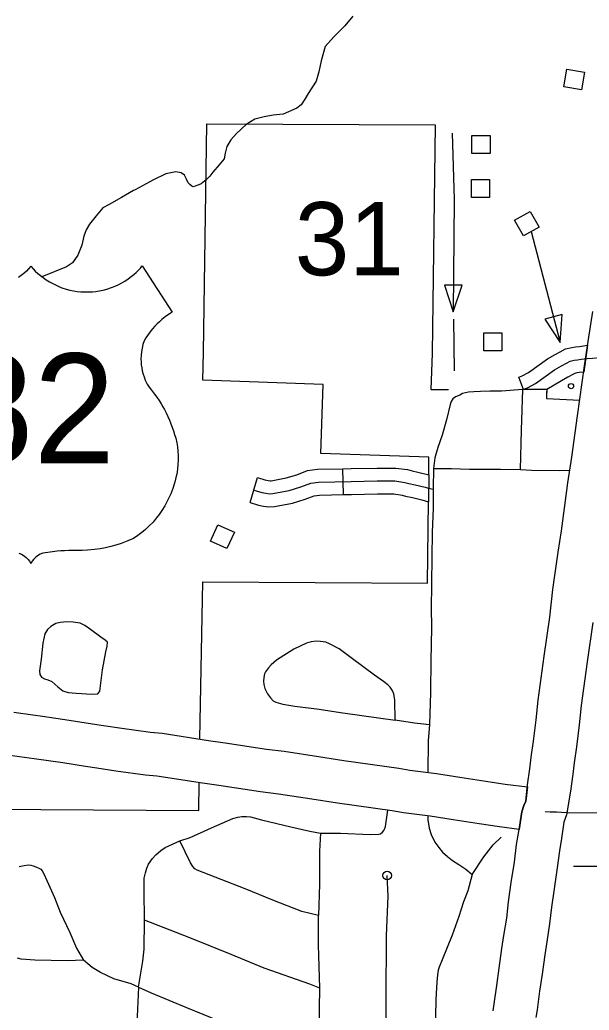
# Model space of a CAD drawing. Extents: x 61396 to 64680, y 55472 to 57605.
# Drawn here: x 62956 to 63058.6, y 56330.1 to 56508.8 of the extents above; entities that cross this region are included whole.
import ezdxf

# ---------------------------------------------------------------- set-up
doc = ezdxf.new("R2010")
doc.units = 0
for name, color, linetype in [('15', 7, 'Continuous'), ('22', 7, 'Continuous'), ('31', 7, 'Continuous'), ('32', 7, 'Continuous'), ('33', 7, 'Continuous'), ('34', 7, 'Continuous'), ('35', 7, 'Continuous'), ('48', 7, 'Continuous'), ('5', 7, 'Continuous'), ('56', 7, 'Continuous'), ('6', 7, 'Continuous')]:
    doc.layers.add(name, color=color, linetype=linetype)

msp = doc.modelspace()

# ---------------------------------------------------------------- linework, layer by layer
at = {"layer": '15'}
for points in [[(63047.24, 56367.76), (63047.54, 56370.72), (63047.91, 56373.61), (63048.17, 56375.74), (63048.59, 56378.62), (63049.06, 56382.44), (63049.44, 56385.99), (63050.52, 56393.97), (63051.52, 56401.01), (63052.1, 56405.96), (63053.03, 56412.7), (63053.65, 56416.56), (63054.31, 56421.57), (63054.77, 56425.24), (63055.48, 56429.85), (63056.56, 56437.31), (63057.81, 56446.3), (63058.44, 56450.7), (63059.27, 56456.14)], [(63059.27, 56400.01), (63058.26, 56392.9), (63057.19, 56385.05), (63056.82, 56381.54), (63056.33, 56377.58), (63055.91, 56374.72), (63055.67, 56372.64), (63055.27, 56369.57), (63054.55, 56365.3)], [(62954.86, 56383.84), (62958.31, 56383.35), (62960.08, 56383.11), (62964.88, 56382.4), (62969.04, 56381.75), (62971.03, 56381.43), (62974.35, 56380.94), (62979.54, 56380.25), (62981.64, 56380.04), (62990.01, 56378.74), (62993, 56378.33), (63000.44, 56377.19), (63003.66, 56376.78), (63009.83, 56375.86), (63014.39, 56375.13), (63024.34, 56373.74), (63026.31, 56373.39), (63031.08, 56372.78), (63035.31, 56372.13), (63039.99, 56371.4), (63043.51, 56370.88), (63047.51, 56370.38)], [(63046.01, 56362.7), (63042.46, 56363.14), (63038.81, 56363.67), (63034.1, 56364.41), (63029.99, 56365.05), (63025.14, 56365.67), (63023.12, 56366.02), (63013.23, 56367.4), (63008.63, 56368.14), (63002.59, 56369.04), (62999.35, 56369.45), (62991.88, 56370.6), (62988.88, 56371.01), (62980.65, 56372.29), (62978.63, 56372.49), (62973.26, 56373.2), (62969.83, 56373.71), (62967.82, 56374.04), (62963.71, 56374.68), (62958.99, 56375.38), (62957.24, 56375.61), (62953.71, 56376.11)], [(63047.51, 56370.38), (63047.24, 56367.76), (63046.84, 56367), (63046.47, 56365.89), (63046.01, 56362.7)], [(63041.32, 56329.96), (63041.53, 56331.25), (63041.96, 56334.54), (63042.39, 56337.68), (63042.91, 56341.2), (63043.26, 56343.57), (63043.76, 56346.66), (63044.07, 56349.65), (63044.59, 56353.13), (63045.14, 56356.81), (63045.55, 56359.99), (63045.95, 56362.31), (63046.47, 56365.89), (63046.84, 56367), (63047.24, 56367.76)], [(63054.55, 56365.3), (63054.09, 56364.01), (63053.67, 56361.08), (63053.27, 56358.83), (63052.88, 56355.74), (63052.32, 56351.98), (63051.82, 56348.66), (63051.5, 56345.64), (63050.99, 56342.38), (63050.64, 56340.06), (63050.13, 56336.57), (63049.7, 56333.5), (63049.26, 56330.12), (63049.04, 56328.76)]]:
    msp.add_lwpolyline(points, dxfattribs=at)
at = {"layer": '22'}
for points in [[(62957.95, 56464.3), (62957.54, 56463.84), (62957.14, 56463.43), (62956.7, 56463.01), (62956.21, 56462.6), (62955.75, 56462.24)], [(62957.95, 56464.3), (62958.36, 56463.84), (62958.75, 56463.43), (62959.2, 56463.01), (62959.68, 56462.6), (62960.15, 56462.24), (62960.71, 56461.84), (62961.32, 56461.47), (62962.01, 56461.09), (62962.88, 56460.68), (62963.55, 56460.42), (62964.31, 56460.18), (62965.01, 56459.99), (62965.65, 56459.86), (62966.32, 56459.76), (62966.94, 56459.69), (62967.79, 56459.65), (62968.48, 56459.66), (62969.08, 56459.7), (62969.66, 56459.76), (62970.24, 56459.85), (62970.97, 56460), (62971.64, 56460.17), (62972.47, 56460.44), (62973.16, 56460.71), (62973.79, 56461.01), (62974.37, 56461.31), (62974.91, 56461.62), (62975.51, 56462.02), (62976.05, 56462.42), (62976.53, 56462.8), (62976.93, 56463.16), (62977.33, 56463.55), (62977.73, 56463.97), (62978.05, 56464.34), (62983.46, 56455.98), (62983.08, 56455.75), (62982.62, 56455.45), (62982.18, 56455.14), (62981.6, 56454.68), (62981.14, 56454.28), (62980.73, 56453.9), (62980.31, 56453.47), (62979.88, 56453), (62979.57, 56452.63), (62979.27, 56452.23), (62978.96, 56451.8), (62978.66, 56451.35), (62978.38, 56450.82), (62978.17, 56450.17), (62978.01, 56449.52), (62977.89, 56448.83), (62977.83, 56448.19), (62977.81, 56447.57), (62977.82, 56446.99), (62977.86, 56446.53), (62977.94, 56445.96), (62978.04, 56445.42), (62978.19, 56444.84), (62978.36, 56444.33), (62978.58, 56443.76), (62978.93, 56443.02), (62979.29, 56442.45), (62979.73, 56441.92), (62980.25, 56441.24), (62980.68, 56440.65), (62981.09, 56440.05), (62981.45, 56439.47), (62981.76, 56438.94), (62982.03, 56438.45), (62982.34, 56437.87), (62982.67, 56437.19), (62982.96, 56436.52), (62983.16, 56436.02), (62983.4, 56435.38), (62983.67, 56434.61), (62983.87, 56433.96), (62984.07, 56433.25), (62984.25, 56432.43), (62984.37, 56431.7), (62984.46, 56430.94), (62984.51, 56430.1), (62984.51, 56429.32), (62984.48, 56428.56), (62984.38, 56427.66), (62984.25, 56426.81), (62984.11, 56426.17), (62983.96, 56425.6), (62983.77, 56424.96), (62983.53, 56424.17), (62983.17, 56423.21), (62982.86, 56422.5), (62982.5, 56421.77), (62982.11, 56421.05), (62981.6, 56420.23), (62981.08, 56419.48), (62980.57, 56418.82), (62979.99, 56418.15), (62979.24, 56417.37), (62978.6, 56416.78), (62977.95, 56416.23)], [(62977.95, 56416.23), (62977.27, 56415.72), (62976.46, 56415.19), (62975.43, 56414.73), (62974.24, 56414.27), (62973.26, 56413.95), (62972.38, 56413.71), (62971.39, 56413.48), (62970.45, 56413.31), (62969.45, 56413.17), (62968.18, 56413.06), (62967.22, 56413.03), (62966.39, 56413.03), (62965.58, 56413.02), (62964.78, 56413), (62964.01, 56412.96), (62963.35, 56412.92), (62962.69, 56412.86), (62961.85, 56412.77), (62961.03, 56412.67), (62960.54, 56412.6), (62960.13, 56412.52), (62959.64, 56412.32), (62959.35, 56412.16), (62959.11, 56412), (62958.77, 56411.73), (62958.45, 56411.4), (62958.19, 56411.06), (62957.95, 56410.67)], [(62955.77, 56412.52), (62956.26, 56412.32), (62956.54, 56412.16), (62956.79, 56412), (62957.12, 56411.73), (62957.45, 56411.4), (62957.71, 56411.06), (62957.95, 56410.67)]]:
    msp.add_lwpolyline(points, dxfattribs=at)
at = {"layer": '31'}
for p in [(63046.77, 56442.08), (63045.96, 56444.3)]:
    msp.add_line(p, (63045.96, 56444.3), dxfattribs=at)
for points in [[(63045.96, 56444.3), (63046.56, 56444.5), (63047.72, 56445.13), (63051.1, 56447.56), (63052.51, 56448.36), (63053.41, 56448.86), (63054.34, 56449.37), (63055.5, 56449.64), (63056.19, 56449.75), (63056.91, 56449.84), (63058.34, 56450.03)], [(63058.34, 56450.03), (63057.66, 56445.21)], [(63046.7, 56442.08), (63047.5, 56442.34), (63048.97, 56443.14), (63052.37, 56445.59), (63053.66, 56446.32), (63054.54, 56446.81), (63055.19, 56447.16), (63055.94, 56447.34), (63056.52, 56447.43), (63057.21, 56447.52), (63058.25, 56447.65), (63059.23, 56447.72), (63061.99, 56447.93)], [(63057.66, 56445.21), (63056.85, 56445.11), (63056.39, 56445.04), (63056.04, 56444.95), (63055.67, 56444.75), (63054.8, 56444.27), (63053.63, 56443.61), (63050.98, 56442.08), (63046.77, 56442.08)]]:
    msp.add_lwpolyline(points, dxfattribs=at)
at = {"layer": '32'}
for p, q in [((63014.33, 56423.09), (63014.24, 56427.77)), ((62997.48, 56421.67), (62998.84, 56426.16))]:
    msp.add_line(p, q, dxfattribs=at)
for points in [[(62998.84, 56426.16), (63000.16, 56425.75), (63000.73, 56425.64), (63001.08, 56425.59), (63001.31, 56425.6), (63003.99, 56426.1), (63005.89, 56426.69), (63007.86, 56427.44), (63009.62, 56427.68), (63014.24, 56427.77)], [(63014.24, 56427.77), (63015.69, 56427.8), (63020.41, 56427.89), (63022.59, 56427.89), (63023.12, 56427.89), (63023.74, 56427.89), (63025.9, 56427.6), (63026.7, 56427.36), (63027.76, 56427.13), (63029.72, 56426.69), (63029.66, 56421.79)], [(62998.16, 56423.91), (62999.58, 56423.48), (63000.32, 56423.33), (63000.97, 56423.23), (63001.59, 56423.27), (63004.55, 56423.82), (63006.65, 56424.47), (63008.44, 56425.15), (63009.8, 56425.33), (63015.73, 56425.46), (63020.43, 56425.55), (63022.59, 56425.55), (63023.12, 56425.55), (63023.58, 56425.55), (63025.4, 56425.3), (63026.11, 56425.09), (63027.26, 56424.84), (63029.05, 56424.44), (63029.69, 56424.24)], [(62997.48, 56421.67), (62999, 56421.21), (62999.92, 56421.02), (63000.86, 56420.88), (63001.86, 56420.93), (63005.12, 56421.54), (63007.42, 56422.25), (63009.03, 56422.86), (63009.99, 56422.99), (63014.33, 56423.09)], [(63014.33, 56423.09), (63015.78, 56423.12), (63020.45, 56423.21), (63022.59, 56423.21), (63023.12, 56423.21), (63023.42, 56423.21), (63024.9, 56423.01), (63025.52, 56422.82), (63026.75, 56422.55), (63028.44, 56422.17), (63029.66, 56421.79)]]:
    msp.add_lwpolyline(points, dxfattribs=at)
at = {"layer": '33'}
for points in [[(63046.7, 56442.08), (63042.83, 56441.75), (63040.7, 56441.78), (63039.04, 56441.7), (63037.83, 56441.65), (63036.89, 56441.58), (63035.81, 56441.35), (63035.3, 56441.06), (63034.53, 56440.71), (63034.05, 56440.37), (63033.74, 56439.89), (63033.56, 56439.35), (63032.89, 56436.61), (63032.12, 56433.79), (63031.33, 56431.59), (63030.79, 56429.73), (63030.55, 56427.79)], [(63046.28, 56427.65), (63046.45, 56434.72), (63046.7, 56442.08)], [(63030.55, 56427.79), (63030.54, 56426.86), (63030.53, 56425.17), (63030.51, 56420.59), (63030.34, 56416.29), (63030.29, 56411.75), (63030.14, 56402.35), (63030.19, 56399.41), (63030.12, 56395.77), (63030.1, 56393.39), (63030.02, 56387.39), (63029.84, 56381.55)], [(63023.66, 56382.41), (63023.56, 56386), (63023.38, 56387.15), (63023.12, 56387.84), (63022.74, 56388.33), (63022.32, 56388.77), (63021.52, 56389.37), (63019.91, 56390.5), (63015.97, 56393.46), (63013.53, 56395.25), (63011.83, 56396.16), (63011.12, 56396.47), (63010.21, 56396.58), (63009.39, 56396.63), (63008.48, 56396.52), (63007.66, 56396.27), (63005.38, 56395.23), (63002.22, 56393.22), (63001.31, 56392.4), (63000.82, 56391.87), (63000.29, 56391.14), (63000.07, 56390.74), (62999.96, 56390.12), (62999.89, 56389.41), (62999.96, 56388.81), (63000.14, 56388.13), (63000.65, 56387.13), (63001.16, 56386.42), (63001.62, 56385.87), (63002.11, 56385.67), (63003.37, 56385.27), (63005.56, 56384.9), (63009.92, 56384.36), (63013.82, 56383.81), (63017.61, 56383.26), (63023.66, 56382.41)], [(63029.84, 56381.55), (63027.16, 56381.88), (63023.66, 56382.41)], [(63029.84, 56381.55), (63029.62, 56378.76), (63029.55, 56372.98)], [(63010.21, 56362.04), (63013.79, 56362), (63019.15, 56361.79), (63020.71, 56361.84), (63021.03, 56361.91), (63021.35, 56362.19), (63021.62, 56362.48), (63021.74, 56362.74), (63021.9, 56363.22), (63022.32, 56366.14)], [(62984.82, 56360.6), (62986.68, 56361.23), (62990.55, 56362.98), (62994.37, 56364.64), (62995.28, 56364.9), (62996, 56364.99), (62996.82, 56364.99), (62997.58, 56364.93), (62999.53, 56364.41), (63004.86, 56363.13), (63008.27, 56362.37), (63010.21, 56362.04)], [(63029.56, 56365.1), (63029.56, 56364.37), (63029.67, 56363.72), (63029.8, 56362.93), (63030.15, 56361.77), (63030.8, 56360.4), (63031.55, 56359.41), (63032.2, 56358.59), (63033.09, 56357.8), (63033.98, 56357.08), (63035.14, 56356.36), (63036.38, 56355.54), (63037.54, 56354.57)], [(63050.7, 56365.95), (63051.63, 56365.89), (63052.75, 56365.86), (63054.55, 56365.76), (63063.27, 56365.66), (63071.35, 56365.72), (63080.84, 56365.74)], [(63010.21, 56362.04), (63010.02, 56358.78), (63009.99, 56352.84), (63009.8, 56347.14)], [(63037.54, 56354.57), (63039.66, 56357.73), (63041.31, 56359.92), (63042.75, 56361.29)], [(62978.43, 56346.3), (62978.37, 56351.59), (62978.4, 56353.89), (62978.6, 56354.85), (62978.84, 56355.69), (62979.19, 56356.39), (62979.89, 56357.44), (62980.47, 56358.11), (62981.37, 56358.9), (62982.16, 56359.4), (62984.82, 56360.6)], [(63009.8, 56347.14), (63006.84, 56347.88), (63001.56, 56349.95), (62996.6, 56351.94), (62990.11, 56354.48), (62987.93, 56355.32), (62987.52, 56355.58), (62987.18, 56355.99), (62986.75, 56356.63), (62984.82, 56360.6)], [(62955.86, 56355.98), (62956.73, 56356.17), (62957.53, 56356.29), (62957.92, 56356.21), (62958.37, 56356.11), (62958.87, 56355.92), (62959.38, 56355.7), (62959.73, 56355.51), (62960, 56355.2), (62960.32, 56354.69), (62960.86, 56353.48), (62962.24, 56350.41), (62963.24, 56347.74), (62964.97, 56344.12), (62966.18, 56341.24), (62967.45, 56339.08)], [(63030.89, 56325.78), (63028.21, 56325.87), (63024.08, 56325.84), (63022.74, 56325.99), (63022.4, 56326.13), (63022.23, 56326.39), (63022.07, 56326.9), (63022.02, 56327.83), (63022.02, 56332.03), (63022.07, 56343.55), (63022.38, 56350.65), (63022.19, 56354.39)], [(63037.54, 56354.57), (63036.75, 56351.61), (63035.97, 56349.65), (63035.11, 56346.98), (63033.91, 56343.63), (63032.1, 56339.18), (63031.58, 56337.85), (63031.41, 56337.3), (63031.31, 56336.44), (63031.17, 56335.11), (63031.1, 56334.11), (63030.97, 56332.03), (63030.89, 56325.78)], [(63010.08, 56334.05), (63009.85, 56341.86), (63009.8, 56347.14)], [(62977.37, 56334.22), (62978.14, 56338.94), (62978.4, 56341.1), (62978.43, 56346.3)], [(63010.08, 56334.05), (63008.24, 56334.75), (63000.04, 56337.68), (62994.06, 56340.14), (62986.63, 56343.11), (62978.43, 56346.3)], [(62967.45, 56339.08), (62964.57, 56338.95), (62958.67, 56339.11), (62956.21, 56339.27), (62955.52, 56339.47)], [(62977.37, 56334.22), (62976.03, 56334.8), (62972.9, 56335.75), (62970.52, 56336.85), (62969.03, 56337.78), (62967.45, 56339.08)], [(62977.37, 56334.22), (62977.13, 56328.93), (62976.69, 56322.63)], [(62977.37, 56334.22), (62979.67, 56333.19), (62986.04, 56330.57), (62991.91, 56328.18), (62998.39, 56325.8), (63008.17, 56322.05), (63010.07, 56321.23)], [(63010.07, 56321.23), (63009.96, 56326.78), (63010.08, 56334.05)]]:
    msp.add_lwpolyline(points, dxfattribs=at)
msp.add_circle((63022.19, 56354.39), 0.781, dxfattribs=at)
at = {"layer": '34'}
for points in [[(63030.55, 56427.79), (63033.79, 56427.8), (63037.07, 56427.7), (63042.65, 56427.68), (63046.28, 56427.65)], [(63046.28, 56427.65), (63048.22, 56427.53), (63053.33, 56427.45), (63055.12, 56427.51)], [(63029.69, 56424.24), (63030.53, 56424.09)]]:
    msp.add_lwpolyline(points, dxfattribs=at)
at = {"layer": '35'}
msp.add_lwpolyline([(63016.03, 56509.41), (63014.57, 56507.67), (63012.61, 56505.66), (63011.01, 56503.91), (63010.29, 56501.35), (63009.86, 56499.37), (63009.38, 56497.69), (63007.96, 56495.45), (63007.34, 56494.43), (63006.69, 56493.43), (63005.93, 56492.81), (63003.44, 56491.73), (63001.64, 56491.54), (63000.02, 56491.26), (62998.32, 56490.8), (62996.76, 56489.84), (62995.01, 56488.27), (62993.99, 56487.08), (62993.31, 56485.87), (62993.01, 56484.7), (62992.79, 56483.66), (62991.92, 56482.59), (62990.79, 56481.24), (62990.22, 56480.56), (62989.58, 56479.91), (62988.64, 56479.19), (62988.27, 56478.96), (62987.22, 56478.61), (62986.97, 56478.76), (62986.62, 56479.03), (62986.29, 56479.33), (62985.99, 56480.01), (62985.65, 56480.72), (62985.04, 56481.17), (62984.07, 56481.35), (62982.3, 56480.95), (62980.06, 56479.87), (62976.78, 56478.06), (62976.48, 56477.93), (62974.27, 56476.69), (62972.07, 56475.43), (62970.93, 56474.83), (62969.73, 56473.37), (62968.51, 56471.89), (62967.92, 56470.84), (62967.52, 56469.7), (62967.17, 56468.09), (62966.45, 56466.28), (62965.44, 56464.93), (62964.37, 56464.17), (62959.94, 56462.37)], dxfattribs=at)
msp.add_lwpolyline([(62970.4, 56387.65), (62970.87, 56391.49), (62971.47, 56394.7), (62971.7, 56395.77), (62971.78, 56396.48), (62971.35, 56396.84), (62970.55, 56397.4), (62968.73, 56398.78), (62967.66, 56399.45), (62966.87, 56399.89), (62965.56, 56400.09), (62964.41, 56400.13), (62963.22, 56400.01), (62962.43, 56399.85), (62961.56, 56399.3), (62960.97, 56398.74), (62960.49, 56397.99), (62960.09, 56396.29), (62959.82, 56393.43), (62959.5, 56391.3), (62959.54, 56390.66), (62959.86, 56390.15), (62960.41, 56389.83), (62961.01, 56389.67), (62961.72, 56389.39), (62962.83, 56388.4), (62963.7, 56387.69), (62964.65, 56387.37), (62966.12, 56387.3), (62968.93, 56387.06), (62970.04, 56387.14)], close=True, dxfattribs=at)
at = {"layer": '48'}
msp.add_line((63055.81, 56356.05), (63068.31, 56356.05), dxfattribs=at)
at = {"layer": '56'}
for points in [[(63054.04, 56496.66), (63054.59, 56499.86), (63057.8, 56499.32), (63057.26, 56496.11)], [(63037.5, 56484.61), (63037.5, 56487.87), (63040.76, 56487.87), (63040.76, 56484.61)], [(63037.42, 56476.71), (63037.42, 56479.97), (63040.69, 56479.97), (63040.69, 56476.71)], [(63046.78, 56469.76), (63045.18, 56472.59), (63048.02, 56474.19), (63049.62, 56471.36)], [(63035.74, 56460.86), (63032.55, 56460.88), (63034.1, 56456.09)], [(63053.76, 56455.57), (63050.67, 56454.77), (63053.42, 56450.54)], [(63039.62, 56449.02), (63039.62, 56452.27), (63042.88, 56452.27), (63042.88, 56449.02)], [(62990.33, 56414.7), (62991.68, 56417.66), (62994.65, 56416.31), (62993.3, 56413.35)]]:
    msp.add_lwpolyline(points, close=True, dxfattribs=at)
for points in [[(63033.93, 56488.31), (63034.27, 56476.36)], [(63034.27, 56476.36), (63034.1, 56456.09)], [(63048.2, 56470.56), (63053.42, 56450.54)], [(63034.18, 56454.72), (63034.27, 56445.41)]]:
    msp.add_lwpolyline(points, dxfattribs=at)
msp.add_circle((63055.37, 56442.67), 0.469, dxfattribs=at)
at = {"layer": '6'}
for p, q in [((62989.68, 56490.01), (63030.88, 56489.81)), ((63030.88, 56489.81), (63030.31, 56448.56)), ((63050.97, 56441.7), (63050.94, 56440.46)), ((63050.98, 56442.08), (63050.95, 56440.84))]:
    msp.add_line(p, q, dxfattribs=at)
for points in [[(62988.98, 56443.71), (62989.07, 56448.75), (62989.68, 56490.01)], [(63030.31, 56448.56), (63030.08, 56442.06), (63033.29, 56442.06)], [(63029.7, 56429.84), (63010.25, 56430.52), (63010.68, 56442.95), (62988.98, 56443.71)], [(63050.94, 56440.46), (63056.96, 56440.15)], [(63029.73, 56427.54), (63029.7, 56429.84)], [(63029.72, 56426.63), (63029.73, 56427.54)], [(62988.45, 56379.01), (62988.94, 56407.35), (63029.47, 56407.12), (63029.66, 56421.86)], [(62950.18, 56366.35), (62988.23, 56366.12), (62988.31, 56371.1)]]:
    msp.add_lwpolyline(points, dxfattribs=at)

# ---------------------------------------------------------------- texts
at = {"layer": '22'}
msp.add_text('82', height=19.8, dxfattribs=at).set_placement((62943.71, 56428.75))
at = {"layer": '5'}
msp.add_text('31', height=13.2, dxfattribs=at).set_placement((63005.55, 56462.66))

doc.saveas('drawing.dxf')
